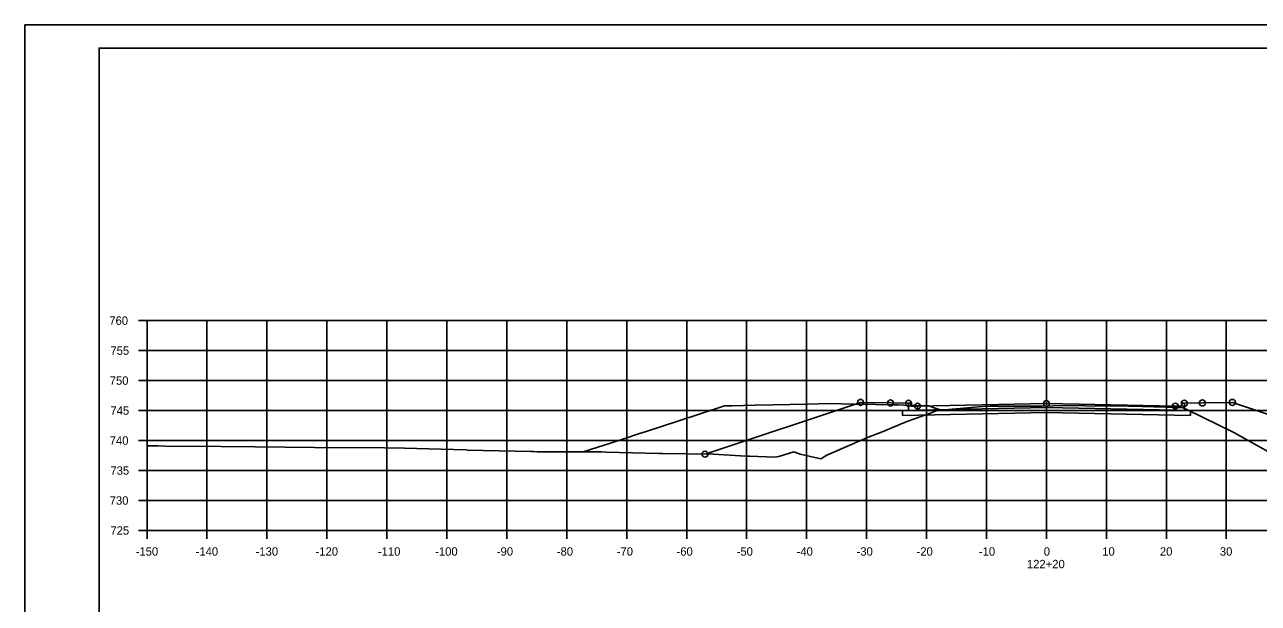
# Model space of a CAD drawing. Extents: x 1202951 to 1376887, y 378065 to 728038.
# Drawn here: x 1372926.7 to 1373132.5, y 381279.3 to 381375.8 of the extents above; entities that cross this region are included whole.
import ezdxf

# ---------------------------------------------------------------- set-up
doc = ezdxf.new("R2010")
doc.units = 0
for name, color, linetype in [('Default', 7, 'Continuous'), ('R_Alt Surface', 7, 'Continuous'), ('R_Axis', 7, 'Continuous'), ('R_Axis Annot', 7, 'Continuous'), ('R_Exist Surface', 7, 'Continuous'), ('R_Fin Surface', 7, 'Continuous'), ('R_Grid', 7, 'Continuous'), ('R_No Plot', 7, 'Continuous')]:
    doc.layers.add(name, color=color, linetype=linetype)

msp = doc.modelspace()

# ---------------------------------------------------------------- linework, layer by layer
at = {"layer": 'Default'}
for points in [[(1373074.12, 381312.63), (1373074.61, 381312.63), (1373074.62, 381312.13), (1373075.62, 381312.15), (1373075.62, 381311.48), (1373074.12, 381311.45)], [(1373120.14, 381312.63), (1373119.65, 381312.63), (1373119.64, 381312.13), (1373118.64, 381312.15), (1373118.64, 381311.48), (1373120.14, 381311.45)]]:
    msp.add_lwpolyline(points, close=True, dxfattribs=at)
at = {"layer": 'R_Alt Surface'}
msp.add_lwpolyline([(1373074.12, 381312.63), (1373074.12, 381311.45), (1373075.62, 381311.48), (1373097.13, 381311.91), (1373118.64, 381311.48), (1373120.14, 381311.45), (1373120.14, 381312.63)], dxfattribs=at)
for points in [[(1373075.62, 381312.15), (1373075.62, 381311.48), (1373097.13, 381311.91), (1373118.64, 381311.48), (1373118.64, 381312.15), (1373118.64, 381312.15), (1373097.13, 381312.58), (1373075.62, 381312.15)], [(1373097.13, 381311.91), (1373075.62, 381311.48), (1373074.12, 381311.45), (1373073.12, 381311.43), (1373073.12, 381310.6), (1373097.13, 381311.08), (1373121.14, 381310.6), (1373121.14, 381311.43), (1373120.14, 381311.45), (1373118.64, 381311.48)]]:
    msp.add_lwpolyline(points, close=True, dxfattribs=at)
at = {"layer": 'R_Axis'}
for p, q in [((1372945.73, 381326.42), (1372947.13, 381326.42)), ((1372947.13, 381291.42), (1372947.13, 381326.42)), ((1372945.73, 381321.42), (1372947.13, 381321.42)), ((1372945.73, 381316.42), (1372947.13, 381316.42)), ((1372945.73, 381311.42), (1372947.13, 381311.42)), ((1372945.73, 381306.42), (1372947.13, 381306.42)), ((1372945.73, 381301.42), (1372947.13, 381301.42)), ((1372945.73, 381296.42), (1372947.13, 381296.42)), ((1372945.73, 381291.42), (1372947.13, 381291.42)), ((1372947.13, 381291.42), (1373247.13, 381291.42)), ((1372947.13, 381290.02), (1372947.13, 381291.42)), ((1372957.13, 381290.02), (1372957.13, 381291.42)), ((1372967.13, 381290.02), (1372967.13, 381291.42)), ((1372977.13, 381290.02), (1372977.13, 381291.42)), ((1372987.13, 381290.02), (1372987.13, 381291.42)), ((1372997.13, 381290.02), (1372997.13, 381291.42)), ((1373007.13, 381290.02), (1373007.13, 381291.42)), ((1373017.13, 381290.02), (1373017.13, 381291.42)), ((1373027.13, 381290.02), (1373027.13, 381291.42)), ((1373037.13, 381290.02), (1373037.13, 381291.42)), ((1373047.13, 381290.02), (1373047.13, 381291.42)), ((1373057.13, 381290.02), (1373057.13, 381291.42)), ((1373067.13, 381290.02), (1373067.13, 381291.42)), ((1373077.13, 381290.02), (1373077.13, 381291.42)), ((1373087.13, 381290.02), (1373087.13, 381291.42)), ((1373097.13, 381290.02), (1373097.13, 381291.42)), ((1373107.13, 381290.02), (1373107.13, 381291.42)), ((1373117.13, 381290.02), (1373117.13, 381291.42)), ((1373127.13, 381290.02), (1373127.13, 381291.42))]:
    msp.add_line(p, q, dxfattribs=at)
at = {"layer": 'R_Exist Surface'}
for points in [[(1372947.13, 381305.51), (1372948.96, 381305.52), (1372950.18, 381305.5), (1372959.46, 381305.41), (1372965.14, 381305.37), (1372975.06, 381305.24), (1372986.75, 381305.2), (1372987.52, 381305.15), (1372988.04, 381305.23), (1372998.23, 381304.91), (1373000.48, 381304.85), (1373000.55, 381304.84), (1373011.12, 381304.58), (1373011.64, 381304.57), (1373012.17, 381304.56), (1373022.91, 381304.51), (1373023.72, 381304.5), (1373032.5, 381304.28), (1373033.16, 381304.25), (1373041.57, 381304.13), (1373041.62, 381304.13), (1373047.01, 381303.83), (1373047.59, 381303.79), (1373051.81, 381303.64), (1373052.49, 381303.77), (1373054.98, 381304.53), (1373056.05, 381304.14), (1373059.53, 381303.35), (1373060.51, 381303.97), (1373065.99, 381306.35), (1373067.29, 381306.92), (1373069.9, 381307.92), (1373072.81, 381309.15), (1373073.99, 381309.66), (1373077.78, 381310.99), (1373078.93, 381311.41), (1373082.7, 381311.76), (1373086.47, 381312.08), (1373087.71, 381312.14), (1373088.89, 381312.14), (1373096.44, 381312.17), (1373100.11, 381312.24), (1373103.67, 381312.21), (1373110.85, 381312.16), (1373111.88, 381312.15), (1373112.2, 381312.14), (1373113.07, 381312.1), (1373118.94, 381311.91), (1373119.91, 381311.88), (1373119.96, 381311.85), (1373120.04, 381311.82), (1373120.52, 381311.58), (1373128.39, 381307.75), (1373130.26, 381306.68), (1373136.65, 381303.16)], [(1373019.89, 381304.52), (1373024.6, 381306.06), (1373026.82, 381306.78), (1373029.09, 381307.52), (1373030.38, 381307.94), (1373035.66, 381309.66), (1373043.42, 381312.18), (1373043.51, 381312.18), (1373044.44, 381312.18), (1373044.66, 381312.19), (1373048.56, 381312.34), (1373057.31, 381312.51), (1373059.12, 381312.54), (1373060.91, 381312.58), (1373065.09, 381312.5), (1373068.6, 381312.43), (1373071.2, 381312.38), (1373071.76, 381312.37), (1373072.35, 381312.36), (1373073.32, 381312.34), (1373075.56, 381312.25), (1373077.46, 381312.18), (1373078.74, 381311.77), (1373079.65, 381311.47)], [(1373040.2, 381304.15), (1373066.12, 381312.79), (1373071.12, 381312.69), (1373074.12, 381312.63), (1373074.61, 381312.63), (1373074.62, 381312.13), (1373075.62, 381312.15), (1373097.13, 381312.58), (1373118.64, 381312.15), (1373119.64, 381312.13), (1373119.65, 381312.63), (1373120.14, 381312.63), (1373123.14, 381312.69), (1373128.14, 381312.79), (1373154.27, 381304.08)]]:
    msp.add_lwpolyline(points, dxfattribs=at)
at = {"layer": 'R_Fin Surface'}
msp.add_lwpolyline([(1373066.12, 381312.79), (1373071.12, 381312.69), (1373074.12, 381312.63), (1373074.61, 381312.63), (1373074.62, 381312.13), (1373075.62, 381312.15), (1373075.62, 381312.15), (1373097.13, 381312.58), (1373118.64, 381312.15), (1373118.64, 381312.15), (1373119.64, 381312.13), (1373119.65, 381312.63), (1373120.14, 381312.63), (1373123.14, 381312.69), (1373128.14, 381312.79)], dxfattribs=at)
at = {"layer": 'R_Grid'}
for p, q in [((1372947.13, 381326.42), (1373247.13, 381326.42)), ((1372947.13, 381291.42), (1372947.13, 381326.42)), ((1372957.13, 381291.42), (1372957.13, 381326.42)), ((1372967.13, 381291.42), (1372967.13, 381326.42)), ((1372977.13, 381291.42), (1372977.13, 381326.42)), ((1372987.13, 381291.42), (1372987.13, 381326.42)), ((1372997.13, 381291.42), (1372997.13, 381326.42)), ((1373007.13, 381291.42), (1373007.13, 381326.42)), ((1373017.13, 381291.42), (1373017.13, 381326.42)), ((1373027.13, 381291.42), (1373027.13, 381326.42)), ((1373037.13, 381291.42), (1373037.13, 381326.42)), ((1373047.13, 381291.42), (1373047.13, 381326.42)), ((1373057.13, 381291.42), (1373057.13, 381326.42)), ((1373067.13, 381291.42), (1373067.13, 381326.42)), ((1373077.13, 381291.42), (1373077.13, 381326.42)), ((1373087.13, 381291.42), (1373087.13, 381326.42)), ((1373097.13, 381291.42), (1373097.13, 381326.42)), ((1373107.13, 381291.42), (1373107.13, 381326.42)), ((1373117.13, 381291.42), (1373117.13, 381326.42)), ((1373127.13, 381291.42), (1373127.13, 381326.42)), ((1372947.13, 381321.42), (1373247.13, 381321.42)), ((1372947.13, 381316.42), (1373247.13, 381316.42)), ((1372947.13, 381311.42), (1373247.13, 381311.42)), ((1372947.13, 381306.42), (1373247.13, 381306.42)), ((1372947.13, 381301.42), (1373247.13, 381301.42)), ((1372947.13, 381296.42), (1373247.13, 381296.42)), ((1372947.13, 381291.42), (1373247.13, 381291.42))]:
    msp.add_line(p, q, dxfattribs=at)
at = {"layer": 'R_No Plot'}
for p, q in [((1372926.73, 381375.77), (1373260.07, 381375.77)), ((1372939.13, 381371.88), (1373255.31, 381371.88)), ((1372939.13, 381166.42), (1372939.13, 381371.88)), ((1373091.65, 381371.62), (1373091.65, 381371.62)), ((1373091.65, 381371.62), (1373091.65, 381371.62))]:
    msp.add_line(p, q, dxfattribs=at)
for points in [[(1372926.73, 381375.77), (1373260.07, 381375.77), (1373260.07, 381162.44), (1372926.73, 381162.44)], [(1373173.05, 381371.88), (1373192.67, 381371.88), (1373192.67, 381362), (1373208.79, 381362), (1373231.99, 381362), (1373231.99, 381337.67), (1373255.31, 381337.67), (1373255.31, 381166.42), (1372939.13, 381166.42), (1372939.13, 381371.88)]]:
    msp.add_lwpolyline(points, close=True, dxfattribs=at)
for centre in [(1373066.12, 381312.79), (1373071.12, 381312.69), (1373074.12, 381312.63), (1373075.62, 381312.15), (1373097.13, 381312.58), (1373118.64, 381312.15), (1373120.14, 381312.63), (1373123.14, 381312.69), (1373128.14, 381312.79), (1373040.2, 381304.15)]:
    msp.add_circle(centre, 0.5, dxfattribs=at)

# ---------------------------------------------------------------- texts
at = {"layer": 'R_Axis Annot'}
for s, p in [('760', (1372940.84, 381325.72)), ('755', (1372941.03, 381320.72)), ('750', (1372940.91, 381315.72)), ('745', (1372941.03, 381310.72)), ('740', (1372940.91, 381305.72)), ('735', (1372941.03, 381300.72)), ('730', (1372940.91, 381295.72)), ('725', (1372941.03, 381290.72)), ('-150', (1372945.24, 381287.22)), ('-140', (1372955.24, 381287.22)), ('-130', (1372965.24, 381287.22)), ('-120', (1372975.24, 381287.22)), ('-110', (1372985.64, 381287.22)), ('-100', (1372995.19, 381287.22)), ('-90', (1373005.47, 381287.22)), ('-80', (1373015.47, 381287.22)), ('-70', (1373025.47, 381287.22)), ('-60', (1373035.44, 381287.22)), ('-50', (1373045.47, 381287.22)), ('-40', (1373055.47, 381287.22)), ('-30', (1373065.47, 381287.22)), ('-20', (1373075.47, 381287.22)), ('-10', (1373085.87, 381287.22)), ('0', (1373096.68, 381287.22)), ('10', (1373106.44, 381287.22)), ('20', (1373116.05, 381287.22)), ('30', (1373126.05, 381287.22)), ('122+20', (1373093.88, 381285.12))]:
    msp.add_text(s, height=1.4, dxfattribs=at).set_placement(p)

doc.saveas('drawing.dxf')
